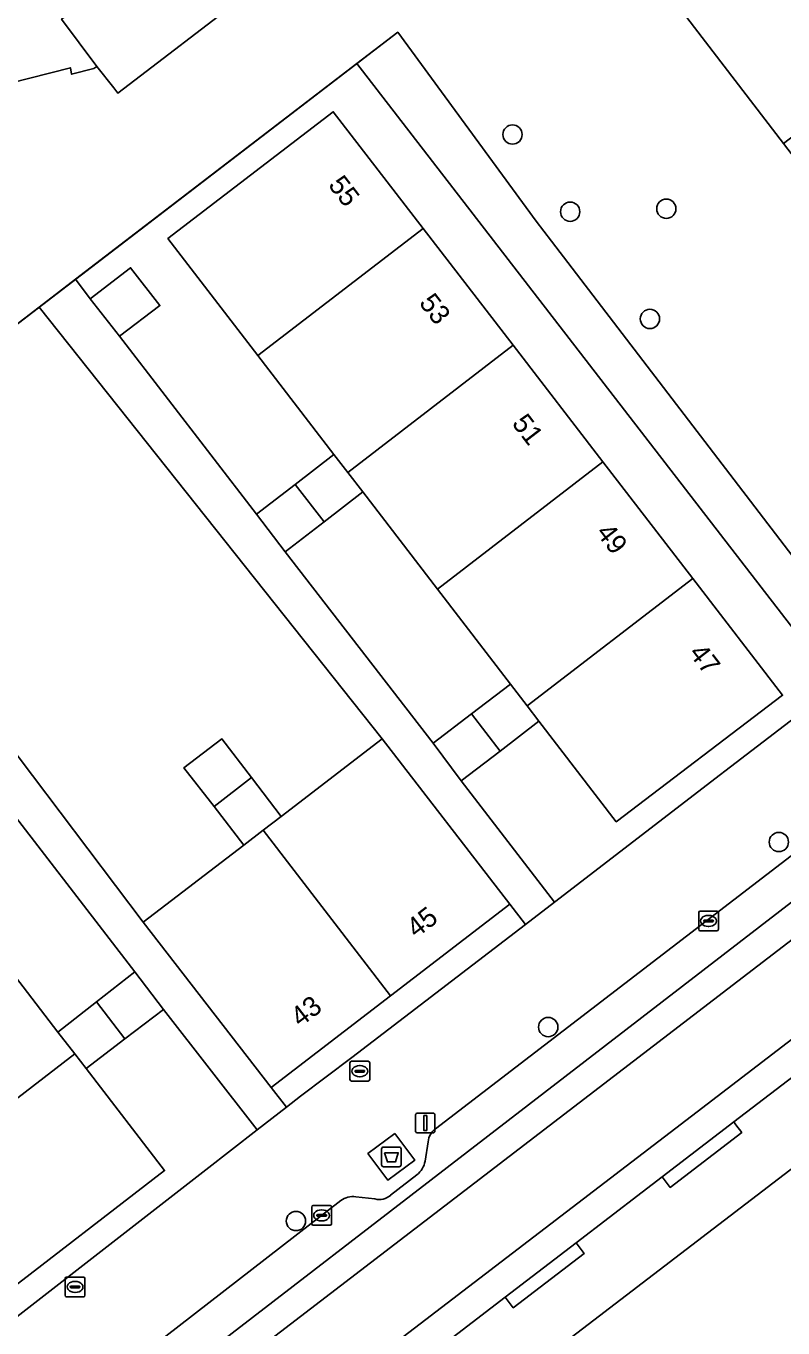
# Model space of a CAD drawing. Extents: x 159352 to 160617, y 385888 to 387323.
# Drawn here: x 160191.4 to 160229.8, y 386722 to 386787.9 of the extents above; entities that cross this region are included whole.
import ezdxf

# ---------------------------------------------------------------- set-up
doc = ezdxf.new("R2010")
doc.units = 0
for name, color, linetype in [('IMGEO_Afval_apart_plaats', 7, 'Continuous'), ('IMGEO_Boom', 7, 'Continuous'), ('IMGEO_Erf', 7, 'Continuous'), ('IMGEO_Hek', 7, 'Continuous'), ('IMGEO_Kolk', 7, 'Continuous'), ('IMGEO_Lichtmast', 7, 'Continuous'), ('IMGEO_Muur', 7, 'Continuous'), ('IMGEO_Pand', 7, 'Continuous'), ('IMGEO_Pand_nummerreeks', 7, 'Continuous'), ('IMGEO_Parkeervlak_gesloten', 7, 'Continuous'), ('IMGEO_Rijbaan_lokaal_gesloten', 7, 'Continuous'), ('IMGEO_Rijbaan_lokaal_open', 7, 'Continuous'), ('IMGEO_Rioolput', 7, 'Continuous'), ('IMGEO_Voetpad_gesloten', 7, 'Continuous'), ('IMGEO_Voetpad_open', 7, 'Continuous')]:
    doc.layers.add(name, color=color, linetype=linetype)

msp = doc.modelspace()

# ---------------------------------------------------------------- linework, layer by layer
at = {"layer": 'IMGEO_Afval_apart_plaats'}
for p, q in [((160209.415, 386730.226), (160209.415, 386731.026)), ((160209.415, 386731.026), (160209.415, 386730.226)), ((160209.515, 386731.126), (160210.305, 386731.126)), ((160210.305, 386731.126), (160209.515, 386731.126)), ((160210.405, 386731.026), (160210.405, 386730.226)), ((160210.405, 386730.226), (160210.405, 386731.026)), ((160210.305, 386730.126), (160209.515, 386730.126)), ((160209.515, 386730.126), (160210.305, 386730.126))]:
    msp.add_line(p, q, dxfattribs=at)
msp.add_lwpolyline([(160209.558, 386730.84), (160210.262, 386730.84), (160210.113, 386730.37), (160209.707, 386730.37), (160209.558, 386730.84)], dxfattribs=at)
for centre, start, end in [((160209.515, 386731.026), 90, 180), ((160209.515, 386731.026), 90, 180), ((160210.305, 386731.026), 0, 90), ((160210.305, 386731.026), 360, 90), ((160209.515, 386730.226), 180, 270), ((160209.515, 386730.226), 180, 270), ((160210.305, 386730.226), 270, 0), ((160210.305, 386730.226), 270, 0)]:
    msp.add_arc(centre, 0.1, start, end, dxfattribs=at)
at = {"layer": 'IMGEO_Boom'}
for centre in [(160216.049, 386782.442), (160223.842, 386778.681), (160218.972, 386778.53), (160223.011, 386773.098), (160229.544, 386746.586), (160217.858, 386737.206), (160205.077, 386727.378)]:
    msp.add_circle(centre, 0.489, dxfattribs=at)
at = {"layer": 'IMGEO_Erf'}
for points in [[(160217.918, 386797.459), (160206.19, 386812.761), (160194.328, 386828.238), (160203.538, 386835.304), (160215.402, 386819.828), (160227.136, 386804.523), (160239, 386789.048), (160250.864, 386773.572), (160241.642, 386766.505), (160229.78, 386781.982)], [(160192.069, 386773.695), (160180.497, 386764.821), (160197.342, 386742.518), (160202.443, 386746.434), (160200.925, 386748.385), (160199.399, 386750.348), (160201.323, 386751.808), (160202.829, 386749.847), (160204.335, 386747.887), (160209.446, 386751.81)], [(160212.244, 386759.398), (160208.457, 386764.327), (160206.498, 386762.812), (160204.538, 386761.298), (160212.028, 386751.594), (160213.973, 386753.075), (160215.947, 386754.579)], [(160189.388, 386749.764), (160187.426, 386748.267), (160185.464, 386746.77), (160189.315, 386741.767), (160193.019, 386736.955), (160194.969, 386738.484), (160196.917, 386740.013)], [(160216.704, 386742.41), (160215.914, 386743.439), (160209.865, 386738.793), (160203.816, 386734.147), (160204.593, 386733.146), (160205.315, 386733.707), (160207.912, 386735.659)]]:
    msp.add_lwpolyline(points, close=True, dxfattribs=at)
for points in [[(160202.586, 386789.561), (160196.049, 386784.541), (160195.852, 386784.801), (160194.995, 386785.898), (160194.839, 386785.785), (160193.711, 386785.499), (160193.649, 386785.824), (160187.449, 386784.258)], [(160208.162, 386786.037), (160210.231, 386787.624), (160217.253, 386778.043), (160218.016, 386777.04), (160234.226, 386755.873), (160256.273, 386772.764)], [(160079.018, 386743.941), (160102.817, 386712.846), (160103.104, 386712.468), (160105.781, 386708.951), (160120.758, 386719.191), (160122.452, 386720.349), (160134.07, 386728.293), (160134.526, 386728.631), (160136.32, 386729.961), (160139.013, 386731.957), (160150.953, 386740.928), (160154.933, 386745.259), (160155.148, 386745.493), (160159.752, 386748.989), (160167.142, 386754.601), (160170.044, 386756.805), (160178.803, 386763.522), (160180.497, 386764.821), (160192.069, 386773.695), (160193.904, 386775.103), (160208.162, 386786.037)], [(160232.487, 386754.53), (160208.162, 386786.037), (160193.904, 386775.103), (160194.658, 386774.12), (160196.7, 386775.686), (160198.184, 386773.776), (160196.129, 386772.223), (160203.074, 386763.205), (160205.031, 386764.71), (160206.999, 386766.224), (160203.149, 386771.235), (160198.587, 386777.172), (160206.966, 386783.595), (160211.52, 386777.681), (160216.074, 386771.767), (160220.627, 386765.854), (160225.181, 386759.94), (160229.735, 386754.026), (160221.301, 386747.612), (160217.388, 386752.704), (160215.422, 386751.191), (160213.455, 386749.679), (160218.171, 386743.536), (160226.59, 386750), (160226.815, 386750.172), (160231.778, 386753.983)], [(160294.154, 386720.078), (160292.522, 386722.194), (160288.093, 386727.991), (160265.745, 386757.237), (160256.291, 386750), (160203.329, 386709.461), (160207.16, 386703.955), (160216.013, 386691.229), (160210.854, 386687.263), (160206.666, 386684.043), (160206.023, 386683.551), (160208.385, 386680.46), (160219.222, 386666.026)], [(160184.681, 386717.681), (160200.505, 386729.971), (160203.11, 386731.994), (160198.367, 386738.1), (160196.405, 386736.603), (160194.442, 386735.106), (160198.424, 386729.933), (160190.046, 386723.483)]]:
    msp.add_lwpolyline(points, dxfattribs=at)
at = {"layer": 'IMGEO_Hek'}
for points in [[(160210.231, 386787.624), (160170.044, 386756.805), (160167.142, 386754.601)], [(160218.016, 386777.04), (160217.253, 386778.043)]]:
    msp.add_lwpolyline(points, dxfattribs=at)
at = {"layer": 'IMGEO_Kolk'}
for p, q in [((160225.481, 386742.161), (160225.481, 386743.013)), ((160225.556, 386743.087), (160226.408, 386743.087)), ((160226.482, 386743.013), (160226.482, 386742.161)), ((160225.74, 386742.581), (160225.74, 386742.593)), ((160226.178, 386742.544), (160225.78, 386742.544)), ((160225.783, 386742.63), (160226.181, 386742.63)), ((160225.992, 386742.307), (160225.967, 386742.307)), ((160225.969, 386742.867), (160225.994, 386742.867)), ((160226.224, 386742.593), (160226.224, 386742.581)), ((160226.408, 386742.087), (160225.556, 386742.087)), ((160205.877, 386727.235), (160205.877, 386728.087)), ((160205.952, 386728.161), (160206.804, 386728.161)), ((160206.179, 386727.704), (160206.577, 386727.704)), ((160206.365, 386727.941), (160206.39, 386727.941)), ((160206.878, 386728.087), (160206.878, 386727.235)), ((160206.804, 386727.161), (160205.952, 386727.161)), ((160206.136, 386727.655), (160206.136, 386727.667)), ((160206.574, 386727.618), (160206.176, 386727.618)), ((160206.388, 386727.381), (160206.363, 386727.381)), ((160206.62, 386727.667), (160206.62, 386727.655))]:
    msp.add_line(p, q, dxfattribs=at)
for points in [[(160225.481, 386742.161), (160225.481, 386743.013)], [(160225.556, 386743.087), (160226.408, 386743.087)], [(160226.482, 386743.013), (160226.482, 386742.161)], [(160226.408, 386742.087), (160225.556, 386742.087)], [(160205.877, 386727.235), (160205.877, 386728.087)], [(160205.952, 386728.161), (160206.804, 386728.161)], [(160206.878, 386728.087), (160206.878, 386727.235)], [(160206.804, 386727.161), (160205.952, 386727.161)]]:
    msp.add_lwpolyline(points, dxfattribs=at)
for centre, radius, start, end in [((160225.558, 386743.011), 0.0765, 91.55205, 178.44795), ((160225.558, 386743.011), 0.0765, 91.55205, 178.44795), ((160226.406, 386743.011), 0.0765, 1.55205, 88.44795), ((160226.406, 386743.011), 0.0765, 1.55205, 88.44795), ((160225.78, 386742.59), 0.0403, 85.87752, 175.75265), ((160225.777, 386742.58), 0.0366, 178.93798, 274.71019), ((160226.181, 386742.587), 0.043, 264.86636, 352.45326), ((160226.185, 386742.592), 0.0386, 1.73085, 96.63898), ((160225.558, 386742.163), 0.0765, 181.55205, 268.44795), ((160225.558, 386742.163), 0.0765, 181.55205, 268.44795), ((160226.406, 386742.163), 0.0765, 271.55205, 358.44795), ((160226.406, 386742.163), 0.0765, 271.55205, 358.44795), ((160205.954, 386728.085), 0.0765, 91.55205, 178.44795), ((160205.954, 386728.085), 0.0765, 91.55205, 178.44795), ((160206.176, 386727.664), 0.0403, 85.87752, 175.75265), ((160206.581, 386727.666), 0.0386, 1.73085, 96.63898), ((160206.802, 386728.085), 0.0765, 1.55205, 88.44795), ((160206.802, 386728.085), 0.0765, 1.55205, 88.44795), ((160205.954, 386727.237), 0.0765, 181.55205, 268.44795), ((160205.954, 386727.237), 0.0765, 181.55205, 268.44795), ((160206.173, 386727.654), 0.0366, 178.93798, 274.71019), ((160206.577, 386727.661), 0.043, 264.86636, 352.45326), ((160206.802, 386727.237), 0.0765, 271.55205, 358.44795), ((160206.802, 386727.237), 0.0765, 271.55205, 358.44795)]:
    msp.add_arc(centre, radius, start, end, dxfattribs=at)
for centre, major_axis, ratio, start_param, end_param in [((160225.968, 386742.587), (-0.387, 0.002), 0.722429, 4.712389, 7.853982), ((160225.993, 386742.587), (-0.39, 0.002), 0.717154, 1.570796, 4.712389), ((160206.364, 386727.661), (-0.387, 0.002), 0.722429, 4.712389, 7.853982), ((160206.389, 386727.661), (-0.39, 0.002), 0.717154, 1.570796, 4.712389)]:
    msp.add_ellipse(centre, major_axis=major_axis, ratio=ratio, start_param=start_param, end_param=end_param, dxfattribs=at)
at = {"layer": 'IMGEO_Lichtmast'}
for p, q in [((160211.131, 386731.944), (160211.131, 386732.744)), ((160211.131, 386732.744), (160211.131, 386731.944)), ((160211.231, 386732.844), (160212.021, 386732.844)), ((160212.021, 386732.844), (160211.231, 386732.844)), ((160212.121, 386732.744), (160212.121, 386731.944)), ((160212.121, 386731.944), (160212.121, 386732.744)), ((160212.021, 386731.844), (160211.231, 386731.844)), ((160211.231, 386731.844), (160212.021, 386731.844))]:
    msp.add_line(p, q, dxfattribs=at)
msp.add_lwpolyline([(160211.551, 386732.719), (160211.701, 386732.719), (160211.701, 386731.969), (160211.551, 386731.969), (160211.551, 386732.719)], dxfattribs=at)
for centre, start, end in [((160211.231, 386732.744), 90, 180), ((160211.231, 386732.744), 90, 180), ((160212.021, 386732.744), 0, 90), ((160212.021, 386732.744), 360, 90), ((160211.231, 386731.944), 180, 270), ((160211.231, 386731.944), 180, 270), ((160212.021, 386731.944), 270, 0), ((160212.021, 386731.944), 270, 0)]:
    msp.add_arc(centre, 0.1, start, end, dxfattribs=at)
at = {"layer": 'IMGEO_Muur'}
msp.add_lwpolyline([(160196.049, 386784.541), (160195.852, 386784.801)], dxfattribs=at)
at = {"layer": 'IMGEO_Pand'}
for points in [[(160229.78, 386781.982), (160239, 386789.048), (160227.136, 386804.523), (160217.918, 386797.459)], [(160179.141, 386784.128), (160185.263, 386776.151), (160188.402, 386778.566), (160185.169, 386782.77), (160187.314, 386784.419), (160187.449, 386784.258), (160193.649, 386785.824), (160193.711, 386785.499), (160194.839, 386785.785), (160194.995, 386785.898), (160193.198, 386788.286), (160194.988, 386789.678), (160191.826, 386793.808), (160189.962, 386792.401), (160182.219, 386786.56)], [(160206.966, 386783.595), (160198.587, 386777.172), (160203.149, 386771.235), (160211.52, 386777.681)], [(160216.074, 386771.767), (160211.52, 386777.681), (160203.149, 386771.235), (160206.999, 386766.224), (160207.697, 386765.317)], [(160196.7, 386775.686), (160194.658, 386774.12), (160196.129, 386772.223), (160198.184, 386773.776)], [(160220.627, 386765.854), (160216.074, 386771.767), (160207.697, 386765.317), (160208.457, 386764.327), (160212.244, 386759.398)], [(160207.697, 386765.317), (160206.999, 386766.224), (160205.031, 386764.71), (160206.498, 386762.812), (160208.457, 386764.327)], [(160225.181, 386759.94), (160220.627, 386765.854), (160212.244, 386759.398), (160215.947, 386754.579), (160216.792, 386753.48)], [(160205.031, 386764.71), (160203.074, 386763.205), (160204.538, 386761.298), (160206.498, 386762.812)], [(160229.735, 386754.026), (160225.181, 386759.94), (160216.792, 386753.48), (160217.388, 386752.704), (160221.301, 386747.612)], [(160216.792, 386753.48), (160215.947, 386754.579), (160213.973, 386753.075), (160215.422, 386751.191), (160217.388, 386752.704)], [(160213.973, 386753.075), (160212.028, 386751.594), (160213.455, 386749.679), (160215.422, 386751.191)], [(160201.323, 386751.808), (160199.399, 386750.348), (160200.925, 386748.385), (160202.829, 386749.847)], [(160209.446, 386751.81), (160204.335, 386747.887), (160203.42, 386747.184), (160209.865, 386738.793), (160215.914, 386743.439)], [(160202.829, 386749.847), (160200.925, 386748.385), (160202.443, 386746.434), (160203.42, 386747.184), (160204.335, 386747.887)], [(160203.42, 386747.184), (160202.443, 386746.434), (160197.342, 386742.518), (160203.816, 386734.147), (160209.865, 386738.793)], [(160193.87, 386735.85), (160193.019, 386736.955), (160189.315, 386741.767), (160180.936, 386735.318), (160185.491, 386729.4)], [(160194.969, 386738.484), (160196.405, 386736.603), (160198.367, 386738.1), (160196.917, 386740.013)], [(160194.969, 386738.484), (160193.019, 386736.955), (160193.87, 386735.85), (160194.442, 386735.106), (160196.405, 386736.603)], [(160198.424, 386729.933), (160194.442, 386735.106), (160193.87, 386735.85), (160185.491, 386729.4), (160190.046, 386723.483)]]:
    msp.add_lwpolyline(points, close=True, dxfattribs=at)
at = {"layer": 'IMGEO_Parkeervlak_gesloten'}
for points in [[(160139.646, 386675.944), (160139.196, 386674.029), (160138.724, 386673.278), (160189.088, 386711.883), (160260.208, 386766.688)], [(160256.563, 386766.122), (160256.349, 386765.973), (160255.309, 386765.203), (160212.149, 386732.055)], [(160211.772, 386731.396), (160211.617, 386730.413)], [(160211.205, 386729.724), (160209.874, 386728.679)], [(160207.353, 386728.411), (160187.951, 386713.378), (160170.499, 386700.023), (160142.896, 386678.922), (160140.136, 386676.797)], [(160209.081, 386728.496), (160208.108, 386728.606)]]:
    msp.add_lwpolyline(points, dxfattribs=at)
for centre, radius, start, end in [((160212.717, 386731.293), 0.951, 126.69415, 173.75993), ((160210.571, 386730.571), 1.057, 306.81288, 351.43097), ((160207.975, 386727.561), 1.053, 82.75482, 126.20872), ((160209.298, 386729.364), 0.895, 255.94245, 310.04679)]:
    msp.add_arc(centre, radius, start, end, dxfattribs=at)
at = {"layer": 'IMGEO_Rijbaan_lokaal_gesloten'}
for points in [[(160263.243, 386766.961), (160262.236, 386768.235), (160260.208, 386766.688), (160189.088, 386711.883), (160138.724, 386673.278), (160139.601, 386672.162), (160189.942, 386710.759)], [(160265.721, 386763.827), (160263.243, 386766.961), (160189.942, 386710.759), (160139.601, 386672.162), (160142.105, 386668.973), (160158.757, 386681.758), (160177.013, 386695.834), (160177.235, 386695.527), (160177.925, 386694.571), (160178.543, 386695.043), (160191.838, 386705.219), (160192.346, 386705.608), (160192.757, 386705.91), (160192.024, 386706.88), (160191.799, 386707.177), (160225.41, 386732.911)], [(160236.417, 386739.403), (160240.016, 386742.157), (160244.774, 386745.797), (160248.382, 386748.558), (160249.211, 386749.192), (160257.722, 386755.706), (160261.335, 386758.471), (160265.741, 386761.811), (160266.707, 386762.581), (160265.94, 386763.551), (160265.721, 386763.827), (160225.41, 386732.911), (160191.799, 386707.177), (160192.024, 386706.88), (160192.757, 386705.91), (160193.01, 386706.097), (160202.515, 386713.397), (160204.262, 386714.739), (160206.09, 386716.144), (160215.677, 386723.511), (160219.27, 386726.272), (160222.61, 386728.839), (160223.626, 386729.616), (160227.259, 386732.396)]]:
    msp.add_lwpolyline(points, close=True, dxfattribs=at)
at = {"layer": 'IMGEO_Rijbaan_lokaal_open'}
for points in [[(160196.049, 386784.541), (160202.586, 386789.561), (160189.106, 386806.986), (160177.562, 386822.087)], [(160194.988, 386789.678), (160193.198, 386788.286), (160194.995, 386785.898)], [(160194.995, 386785.898), (160195.852, 386784.801)], [(160195.852, 386784.801), (160196.049, 386784.541)]]:
    msp.add_lwpolyline(points, dxfattribs=at)
at = {"layer": 'IMGEO_Rioolput'}
for p, q in [((160207.813, 386734.545), (160207.813, 386735.397)), ((160207.888, 386735.471), (160208.74, 386735.471)), ((160208.072, 386734.965), (160208.072, 386734.977)), ((160208.115, 386735.014), (160208.513, 386735.014)), ((160208.301, 386735.251), (160208.326, 386735.251)), ((160208.556, 386734.977), (160208.556, 386734.965)), ((160208.814, 386735.397), (160208.814, 386734.545)), ((160208.74, 386734.471), (160207.888, 386734.471)), ((160208.51, 386734.928), (160208.112, 386734.928)), ((160208.324, 386734.691), (160208.299, 386734.691)), ((160193.384, 386723.612), (160193.384, 386724.464)), ((160193.459, 386724.538), (160194.311, 386724.538)), ((160194.385, 386724.464), (160194.385, 386723.612)), ((160193.643, 386724.032), (160193.643, 386724.044)), ((160194.081, 386723.995), (160193.683, 386723.995)), ((160193.686, 386724.081), (160194.084, 386724.081)), ((160193.895, 386723.758), (160193.87, 386723.758)), ((160193.872, 386724.318), (160193.897, 386724.318)), ((160194.127, 386724.044), (160194.127, 386724.032)), ((160194.311, 386723.538), (160193.459, 386723.538))]:
    msp.add_line(p, q, dxfattribs=at)
for points in [[(160207.813, 386734.545), (160207.813, 386735.397)], [(160207.888, 386735.471), (160208.74, 386735.471)], [(160208.814, 386735.397), (160208.814, 386734.545)], [(160208.74, 386734.471), (160207.888, 386734.471)], [(160193.384, 386723.612), (160193.384, 386724.464)], [(160193.459, 386724.538), (160194.311, 386724.538)], [(160194.385, 386724.464), (160194.385, 386723.612)], [(160194.311, 386723.538), (160193.459, 386723.538)]]:
    msp.add_lwpolyline(points, dxfattribs=at)
for centre, radius, start, end in [((160207.89, 386735.395), 0.0765, 91.55205, 178.44795), ((160207.89, 386735.395), 0.0765, 91.55205, 178.44795), ((160208.112, 386734.974), 0.0403, 85.87752, 175.75265), ((160208.109, 386734.964), 0.0366, 178.93798, 274.71019), ((160208.513, 386734.971), 0.043, 264.86636, 352.45326), ((160208.517, 386734.976), 0.0386, 1.73085, 96.63898), ((160208.738, 386735.395), 0.0765, 1.55205, 88.44795), ((160208.738, 386735.395), 0.0765, 1.55205, 88.44795), ((160207.89, 386734.547), 0.0765, 181.55205, 268.44795), ((160207.89, 386734.547), 0.0765, 181.55205, 268.44795), ((160208.738, 386734.547), 0.0765, 271.55205, 358.44795), ((160208.738, 386734.547), 0.0765, 271.55205, 358.44795), ((160193.461, 386724.462), 0.0765, 91.55205, 178.44795), ((160193.461, 386724.462), 0.0765, 91.55205, 178.44795), ((160194.309, 386724.462), 0.0765, 1.55205, 88.44795), ((160194.309, 386724.462), 0.0765, 1.55205, 88.44795), ((160193.683, 386724.041), 0.0403, 85.87752, 175.75265), ((160193.68, 386724.031), 0.0366, 178.93798, 274.71019), ((160194.084, 386724.038), 0.043, 264.86636, 352.45326), ((160194.088, 386724.043), 0.0386, 1.73085, 96.63898), ((160193.461, 386723.614), 0.0765, 181.55205, 268.44795), ((160193.461, 386723.614), 0.0765, 181.55205, 268.44795), ((160194.309, 386723.614), 0.0765, 271.55205, 358.44795), ((160194.309, 386723.614), 0.0765, 271.55205, 358.44795)]:
    msp.add_arc(centre, radius, start, end, dxfattribs=at)
for centre, major_axis, ratio, start_param, end_param in [((160208.3, 386734.971), (-0.387, 0.002), 0.722429, 4.712389, 7.853982), ((160208.325, 386734.971), (-0.39, 0.002), 0.717154, 1.570796, 4.712389), ((160193.871, 386724.038), (-0.387, 0.002), 0.722429, 4.712389, 7.853982), ((160193.896, 386724.038), (-0.39, 0.002), 0.717154, 1.570796, 4.712389)]:
    msp.add_ellipse(centre, major_axis=major_axis, ratio=ratio, start_param=start_param, end_param=end_param, dxfattribs=at)
at = {"layer": 'IMGEO_Voetpad_gesloten'}
msp.add_lwpolyline([(160210.088, 386731.811), (160208.723, 386730.792), (160209.732, 386729.441), (160211.097, 386730.46)], close=True, dxfattribs=at)
at = {"layer": 'IMGEO_Voetpad_open'}
for points in [[(160218.016, 386777.04), (160217.253, 386778.043), (160210.231, 386787.624), (160208.162, 386786.037), (160232.487, 386754.53), (160234.226, 386755.873)], [(160203.074, 386763.205), (160196.129, 386772.223), (160194.658, 386774.12), (160193.904, 386775.103), (160192.069, 386773.695), (160209.446, 386751.81), (160215.914, 386743.439), (160216.704, 386742.41), (160218.171, 386743.536), (160213.455, 386749.679), (160212.028, 386751.594), (160204.538, 386761.298)], [(160180.497, 386764.821), (160178.803, 386763.522), (160179.591, 386762.495), (160181.08, 386760.617), (160187.938, 386751.677), (160189.388, 386749.764), (160196.917, 386740.013), (160198.367, 386738.1), (160203.11, 386731.994), (160204.593, 386733.146), (160203.816, 386734.147), (160197.342, 386742.518)], [(160227.667, 386731.865), (160227.363, 386732.26), (160227.259, 386732.396), (160223.626, 386729.616), (160223.733, 386729.476), (160224.037, 386729.08)], [(160210.088, 386731.811), (160211.097, 386730.46), (160209.732, 386729.441), (160208.723, 386730.792)], [(160219.68, 386725.739), (160219.376, 386726.135), (160219.27, 386726.272), (160215.677, 386723.511), (160215.78, 386723.377), (160216.084, 386722.981)]]:
    msp.add_lwpolyline(points, close=True, dxfattribs=at)
for points in [[(160256.273, 386772.764), (160234.226, 386755.873), (160232.487, 386754.53), (160231.778, 386753.983), (160226.815, 386750.172), (160226.59, 386750), (160218.171, 386743.536), (160216.704, 386742.41), (160207.912, 386735.659), (160205.315, 386733.707), (160204.593, 386733.146), (160203.11, 386731.994), (160200.505, 386729.971), (160184.681, 386717.681)], [(160212.149, 386732.055), (160255.309, 386765.203), (160256.349, 386765.973), (160256.563, 386766.122)], [(160203.329, 386709.461), (160256.291, 386750), (160265.745, 386757.237), (160266.169, 386757.561), (160269.047, 386759.761), (160275.958, 386764.94)], [(160236.417, 386739.403), (160227.259, 386732.396), (160227.363, 386732.26), (160227.667, 386731.865), (160224.037, 386729.08), (160223.733, 386729.476), (160223.626, 386729.616), (160222.61, 386728.839), (160219.27, 386726.272), (160219.376, 386726.135), (160219.68, 386725.739), (160216.084, 386722.981), (160215.78, 386723.377), (160215.677, 386723.511), (160206.09, 386716.144)], [(160211.617, 386730.413), (160211.772, 386731.396)], [(160209.874, 386728.679), (160211.205, 386729.724)], [(160140.136, 386676.797), (160142.896, 386678.922), (160170.499, 386700.023), (160187.951, 386713.378), (160207.353, 386728.411)], [(160208.108, 386728.606), (160209.081, 386728.496)]]:
    msp.add_lwpolyline(points, dxfattribs=at)
for centre, radius, start, end in [((160212.717, 386731.293), 0.951, 126.69415, 173.75993), ((160210.571, 386730.571), 1.057, 306.81288, 351.43097), ((160207.975, 386727.561), 1.053, 82.75482, 126.20872), ((160209.298, 386729.364), 0.895, 255.94245, 310.04679)]:
    msp.add_arc(centre, radius, start, end, dxfattribs=at)

# ---------------------------------------------------------------- texts
at = {"layer": 'IMGEO_Pand_nummerreeks'}
for s, rotation, p in [('55', 307.59733, (160206.676, 386779.874)), ('53', 307.59733, (160211.277, 386773.898)), ('51', 307.59733, (160215.981, 386767.79)), ('49', 307.59733, (160220.244, 386762.254)), ('47', 307.59733, (160224.945, 386756.149)), ('45', 37.52646, (160211.168, 386741.686)), ('43', 37.52646, (160205.296, 386737.175))]:
    msp.add_text(s, height=1, rotation=rotation, dxfattribs=at).set_placement(p)

doc.saveas('drawing.dxf')
